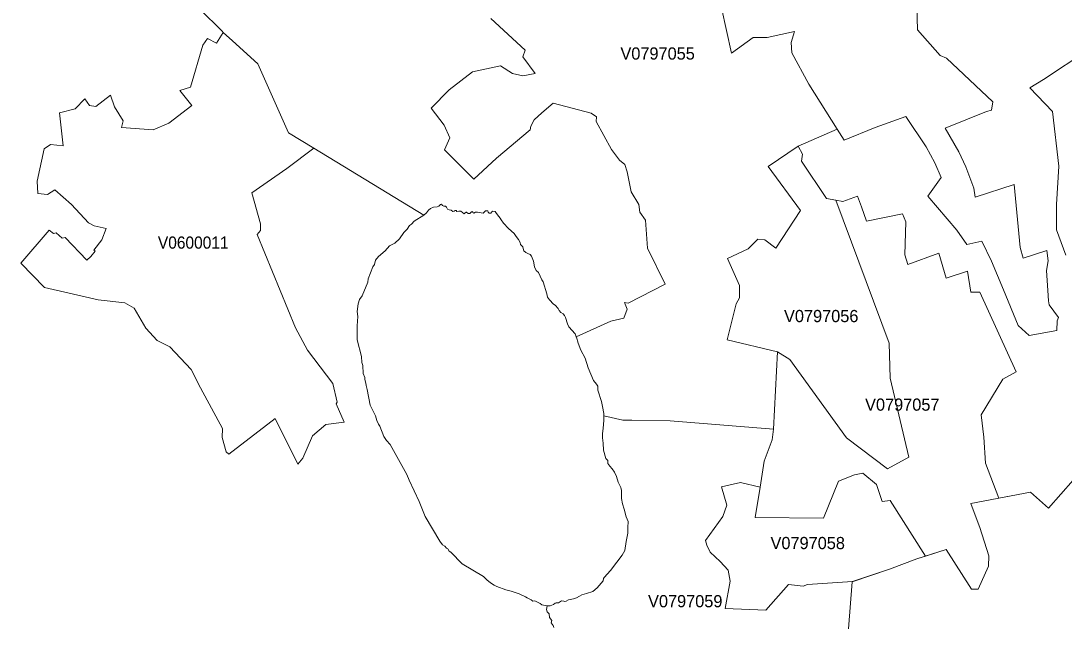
# Model space of a CAD drawing. Extents: x 369010 to 735936, y 6377141 to 6616555.
# Drawn here: x 599572 to 608125, y 6439131 to 6444098 of the extents above; entities that cross this region are included whole.
import ezdxf
from ezdxf.enums import TextEntityAlignment as Align

# ---------------------------------------------------------------- set-up
doc = ezdxf.new("R2010")
doc.units = 0
doc.header["$LTSCALE"] = 40
doc.layers.add('3', color=7, linetype='Continuous', lineweight=13)
doc.layers.add('4', color=7, linetype='Continuous')

msp = doc.modelspace()

# ---------------------------------------------------------------- linework, layer by layer
at = {"layer": '3'}
for points in [[(604125.02, 6441505), (604125.85, 6441502.84), (604140.74, 6441453.52), (604162.75, 6441396.59), (604199, 6441330.72), (604222.34, 6441251.94), (604267.02, 6441145.52), (604290.36, 6441117.88), (604301.12, 6441100.84), (604301.12, 6441066.74), (604332.89, 6440975.38), (604339.35, 6440932.68), (604349.94, 6440875.25), (604349.94, 6440857.05), (604508, 6440822.62), (604580.65, 6440822.62), (604894.45, 6440816), (605741.33, 6440748.31), (605776.09, 6441381.2), (605363.32, 6441480.5), (605435.98, 6441774.6), (605463.95, 6441825.91), (605463.95, 6441925.05), (605364.97, 6442146.49), (605533.29, 6442225.77), (605612.57, 6442305.21), (605671.98, 6442301.9), (605761.19, 6442232.39), (605964.26, 6442541.55), (605698.47, 6442903.5), (605945.07, 6443069.51), (606265.32, 6443207.87), (606030.63, 6443578.43), (605892.77, 6443836.12), (605885.82, 6443919.04), (605914.61, 6444009.9), (605689.36, 6443961.57), (605574.5, 6443961.57), (605397.41, 6443832.64), (605275.6, 6444391.88)], [(605275.6, 6444391.88), (605397.41, 6443832.64), (605574.5, 6443961.57), (605689.36, 6443961.57), (605914.61, 6444009.9), (605885.82, 6443919.04), (605892.77, 6443836.12), (606030.63, 6443578.43), (606265.32, 6443207.87), (606321.42, 6443119.49), (606575.31, 6443221.93), (606825.88, 6443311.64), (606993.7, 6443063.05), (607063.71, 6442933.13), (607116.67, 6442813.47), (607007.44, 6442660.55), (607244.11, 6442379.85), (607325.7, 6442263.67), (607449.83, 6442291.14), (607528.11, 6442125.47), (607628.08, 6441889.79), (607747.57, 6441597.51), (607839.43, 6441514.76), (608064.68, 6441556.14), (608068.15, 6441637.73), (608077.25, 6441663.05), (608001.45, 6441766.66), (607996.82, 6441801.08), (607990.03, 6441886.32), (607980.77, 6442049.67), (607993.51, 6442128.95), (607981.92, 6442214.18), (607788.95, 6442149.63), (607763.62, 6442237.19), (607714.14, 6442755.88), (607395.87, 6442651.28), (607384.29, 6442724.93), (607320.07, 6442899.7), (607260.33, 6443023.99), (607148.78, 6443216.14), (607488.89, 6443354.17), (607529.11, 6443364.43), (607540.69, 6443433.61), (607161.36, 6443790.11), (607109.72, 6443811.96), (606923.53, 6444023.64), (606917.73, 6444218.1)], [(602457.57, 6442080.45), (602470.81, 6442098.16), (602480.24, 6442135.24), (602503.41, 6442163.7), (602557.03, 6442211.53), (602594.11, 6442251.09), (602637.47, 6442274.42), (602676.86, 6442309.01), (602710.29, 6442361.98), (602739.25, 6442387.13), (602758.12, 6442418.58), (602775.17, 6442430), (602795.86, 6442453.17), (602875.79, 6442502.99), (601973.47, 6443052.79), (601753.51, 6442885.47), (601465.7, 6442687.03), (601537.03, 6442431.32), (601537.03, 6442377.53), (601508.07, 6442344.6), (601824.35, 6441578.48), (601921, 6441396.26), (602128.05, 6441121.69), (602165.62, 6440968.43), (602157.67, 6440955.19), (602223.21, 6440805.41), (602071.61, 6440785.38), (601962.54, 6440693.36), (601883.93, 6440510.81), (601842.06, 6440459.67), (601657.69, 6440836.03), (601278.02, 6440541.43), (601255.68, 6440561.13), (601222.91, 6440679.3), (601224.23, 6440754.27), (601045.65, 6441087.43), (600968.2, 6441237.21), (600792.93, 6441423.73), (600689.32, 6441476.2), (600597.3, 6441574.84), (600500.65, 6441739.02), (600424.52, 6441784.86), (600205.22, 6441809.85), (599764.98, 6441909.98), (599571.67, 6442109.25), (599804.37, 6442379.19), (599839.79, 6442351.71), (599860.64, 6442358.17), (599910.46, 6442315.47), (599933.96, 6442319.44), (600113.86, 6442134.24), (600143.99, 6442163.21), (600181.89, 6442207.4), (600168.81, 6442216.66), (600235.68, 6442300.74), (600269.93, 6442392.76), (600172.78, 6442416.43), (600125.12, 6442439.6), (599987.25, 6442591.86), (599851.37, 6442710.03), (599789.64, 6442673.12), (599710.86, 6442681.07), (599705.57, 6442781.69), (599763.49, 6443047.66), (599814.63, 6443083.08), (599919.73, 6443071.33), (599887.62, 6443342.26), (600017.54, 6443375.19), (600097.15, 6443456.95), (600133.89, 6443404.32), (600185.03, 6443395.22), (600305.85, 6443487.07), (600339.45, 6443392.24), (600410.28, 6443276.55), (600397.21, 6443223.92), (600655.56, 6443204.23), (600784.32, 6443258.01), (600972.17, 6443402.83), (600873.69, 6443526.46), (600962.9, 6443552.61), (601064.85, 6443897.03), (601101.59, 6443953.46), (601175.08, 6443915.4), (601231.35, 6444003.28), (601221.25, 6444012.71), (601038.37, 6444192.78)], [(601038.37, 6444192.78), (601221.25, 6444012.71), (601231.35, 6444003.28), (601306.15, 6443934.1), (601513.2, 6443744.6), (601766.92, 6443178.57), (601973.47, 6443052.79), (602875.79, 6442502.99), (602897.31, 6442522.51), (602912.54, 6442543.86), (602930.74, 6442557.44), (602955.24, 6442569.68), (602985.69, 6442571.17), (602999.26, 6442577.3), (603011.51, 6442591.03), (603020.61, 6442592.52), (603029.71, 6442583.42), (603038.98, 6442575.81), (603052.55, 6442577.3), (603060.17, 6442568.19), (603069.27, 6442552.97), (603083.01, 6442546.84), (603099.72, 6442543.86), (603111.97, 6442533.11), (603124.22, 6442536.25), (603133.32, 6442542.21), (603140.93, 6442540.72), (603145.4, 6442534.6), (603162.28, 6442536.25), (603179, 6442536.25), (603204.82, 6442514.9), (603212.43, 6442519.37), (603221.53, 6442528.47), (603226.17, 6442526.98), (603239.9, 6442517.88), (603253.47, 6442516.39), (603262.74, 6442528.47), (603271.85, 6442534.6), (603277.97, 6442531.62), (603277.97, 6442524), (603285.58, 6442519.37), (603299.15, 6442526.98), (603315.87, 6442526.98), (603361.55, 6442519.37), (603379.92, 6442537.74), (603389.02, 6442539.23), (603399.61, 6442537.74), (603402.76, 6442526.98), (603411.86, 6442521.03), (603424.11, 6442521.03), (603433.21, 6442531.62), (603440.83, 6442536.25), (603459.03, 6442534.6), (603471.28, 6442516.39), (603489.48, 6442492.06), (603501.73, 6442479.81), (603509.34, 6442466.08), (603529.04, 6442438.77), (603570.25, 6442394.58), (603615.76, 6442351.88), (603630.99, 6442329.04), (603652.34, 6442303.22), (603666.08, 6442278.73), (603669.06, 6442262.01), (603687.43, 6442243.81), (603690.41, 6442230.07), (603696.53, 6442210.21), (603710.27, 6442198.13), (603726.98, 6442188.86), (603746.35, 6442179.92), (603756.94, 6442168.01), (603774.81, 6442124.64), (603783.75, 6442078.3), (603797.16, 6442049.84), (603816.69, 6442033.45), (603843.5, 6441973.7), (603852.43, 6441955.66)], [(606917.73, 6444218.1), (606923.53, 6444023.64), (607109.72, 6443811.96), (607161.36, 6443790.11), (607540.69, 6443433.61), (607529.11, 6443364.43), (607488.89, 6443354.17), (607148.78, 6443216.14), (607260.33, 6443023.99), (607320.07, 6442899.7), (607384.29, 6442724.93), (607395.87, 6442651.28), (607714.14, 6442755.88), (607763.62, 6442237.19), (607788.95, 6442149.63), (607981.92, 6442214.18), (607993.51, 6442128.95), (607980.77, 6442049.67), (607990.03, 6441886.32), (607996.82, 6441801.08), (608001.45, 6441766.66), (608077.25, 6441663.05), (608068.15, 6441637.73), (608064.68, 6441556.14), (607839.43, 6441514.76), (607747.57, 6441597.51), (607628.08, 6441889.79), (607528.11, 6442125.47), (607449.83, 6442291.14), (607325.7, 6442263.67), (607244.11, 6442379.85), (607007.44, 6442660.55), (607116.67, 6442813.47), (607063.71, 6442933.13), (606993.7, 6443063.05), (606825.88, 6443311.64), (606575.31, 6443221.93), (606321.42, 6443119.49), (606265.32, 6443207.87), (605945.07, 6443069.51), (605979.99, 6443003.97), (605971.22, 6442947.2), (606176.44, 6442641.35), (606252.74, 6442625.79), (606311.66, 6442615.03), (606429.5, 6442658.72), (606464.42, 6442571.34), (606503.81, 6442453.33), (606800.56, 6442514.57), (606826.71, 6442449.03), (606817.93, 6442178.1), (606844.25, 6442099.49), (607097.31, 6442191.18), (607158.54, 6441985.95), (607332.98, 6442042.72), (607359.3, 6441872.25), (607433.44, 6441872.25), (607732.51, 6441219.01), (607623.28, 6441157.93), (607444.37, 6440865.16), (607466.21, 6440681.61), (607481.44, 6440469.77), (607590.51, 6440181.46), (607849.19, 6440229.79), (607996.65, 6440098.71), (608199.23, 6440327.93)], [(603852.43, 6441955.66), (603883.88, 6441858.51), (603888.35, 6441831.7), (603906.22, 6441809.19), (603939.16, 6441771.79), (603952.56, 6441765.83), (603976.4, 6441737.53), (603985.5, 6441720.98), (603998.9, 6441706.08), (604016.78, 6441692.68), (604028.7, 6441680.76), (604037.8, 6441664.21), (604052.69, 6441611.91), (604064.61, 6441588.08), (604115.42, 6441529.66), (604125.02, 6441505), (604409.19, 6441632.6), (604514.62, 6441657.09), (604541.59, 6441730.74), (604520.74, 6441786.02), (604550.2, 6441781.06), (604854.23, 6441938.12), (604708.42, 6442233.88), (604693.69, 6442462.27), (604647.02, 6442528.47), (604637.25, 6442589.87), (604576.02, 6442695.47), (604541.59, 6442857.49), (604522.06, 6442918.9), (604480.36, 6442955.64), (604414.15, 6443041.54), (604289.03, 6443272.25), (604291.52, 6443309.16), (604247.33, 6443341.1), (603934.69, 6443420.87), (603843.99, 6443342.26), (603780.11, 6443285.82), (603753.13, 6443234.18), (603748.33, 6443202.41), (603472.44, 6442970.37), (603286.08, 6442798.58), (603045.77, 6443039.05), (603089.79, 6443137.36), (603040.8, 6443240.47), (602935.38, 6443380.32), (603082.51, 6443532.59), (603273.83, 6443679.72), (603504.38, 6443728.87), (603602.36, 6443664.99), (603685.77, 6443645.46), (603788.71, 6443664.99), (603685.77, 6443802.52), (603705.3, 6443856.48), (603425.76, 6444116.81)], [(603425.76, 6444116.81), (603705.3, 6443856.48), (603685.77, 6443802.52), (603788.71, 6443664.99), (603685.77, 6443645.46), (603602.36, 6443664.99), (603504.38, 6443728.87), (603273.83, 6443679.72), (603082.51, 6443532.59), (602935.38, 6443380.32), (603040.8, 6443240.47), (603089.79, 6443137.36), (603045.77, 6443039.05), (603286.08, 6442798.58), (603472.44, 6442970.37), (603748.33, 6443202.41), (603753.13, 6443234.18), (603780.11, 6443285.82), (603843.99, 6443342.26), (603934.69, 6443420.87), (604247.33, 6443341.1), (604291.52, 6443309.16), (604289.03, 6443272.25), (604414.15, 6443041.54), (604480.36, 6442955.64)], [(608318.56, 6443856.15), (607955.44, 6443616.33), (607843.89, 6443548.81), (608028.76, 6443354.01), (608081.56, 6442906.15), (608061.2, 6442589.54), (608062.86, 6442383.33), (608138.33, 6442174.13)], [(608138.33, 6442174.13), (608062.86, 6442383.33), (608061.2, 6442589.54), (608081.56, 6442906.15), (608028.76, 6443354.01), (607843.89, 6443548.81), (607955.44, 6443616.33), (608318.56, 6443856.15)], [(604480.36, 6442955.64), (604522.06, 6442918.9), (604541.59, 6442857.49), (604576.02, 6442695.47), (604637.25, 6442589.87), (604647.02, 6442528.47), (604693.69, 6442462.27), (604708.42, 6442233.88), (604854.23, 6441938.12), (604550.2, 6441781.06), (604520.74, 6441786.02), (604541.59, 6441730.74), (604514.62, 6441657.09), (604409.19, 6441632.6), (604125.02, 6441505)], [(603941.48, 6439119.42), (603934.85, 6439138.12), (603920.13, 6439157.65), (603923.6, 6439178.67), (603905.4, 6439201.18), (603901.59, 6439231.8), (603887.19, 6439248.85), (603880.9, 6439268.54), (603885.2, 6439297.5), (603842.67, 6439307.27), (603829.1, 6439317.36), (603785.24, 6439338.38), (603769.35, 6439337.56), (603754.12, 6439348.64), (603722.84, 6439362.88), (603708.94, 6439371.65), (603655.98, 6439396.31), (603590.11, 6439419.15), (603547.91, 6439428.58), (603472.6, 6439457.71), (603451.75, 6439466.48), (603422.29, 6439487.34), (603391.34, 6439512), (603365.52, 6439538.64), (603189.76, 6439642.91), (603096.74, 6439739.07), (603084.16, 6439745.36), (603071.59, 6439764.89), (603060.33, 6439770.51), (603047.59, 6439788.22), (603029.38, 6439798.98), (603007.37, 6439827.94), (602887.38, 6440031.85), (602837.07, 6440153.99), (602754.31, 6440328.43), (602737.27, 6440376.26), (602598.24, 6440620.54), (602568.95, 6440653.81), (602548.1, 6440687.9), (602514.83, 6440772.81), (602502.91, 6440789.85), (602489.01, 6440819.48), (602480.24, 6440856.55), (602435.72, 6440943.44), (602411.89, 6441073.2), (602401.79, 6441105.97), (602399.97, 6441126.16), (602392.36, 6441154.46), (602390.54, 6441172), (602377.96, 6441205.43), (602374.81, 6441269.65), (602366.54, 6441295.47), (602363.73, 6441343.3), (602329.8, 6441481.16), (602327.81, 6441594.53), (602333.77, 6441670.67), (602328.14, 6441714.19), (602337.58, 6441777.08), (602347.01, 6441810.52), (602369.02, 6441841.3), (602417.51, 6441954.01), (602419.17, 6441982.31), (602457.57, 6442080.45)], [(604349.94, 6440857.05), (604349.94, 6440822.13), (604345.64, 6440753.94), (604339.35, 6440711.4), (604339.35, 6440675.32), (604345.64, 6440632.79), (604347.79, 6440575.19), (604366.99, 6440507.17), (604384.03, 6440490.13), (604384.03, 6440466.79), (604398.93, 6440443.29), (604420.11, 6440422.1), (604437.16, 6440394.46), (604454.21, 6440358.22), (604469.1, 6440313.53), (604490.29, 6440268.85), (604496.58, 6440243.69), (604496.58, 6440179.64), (604504.85, 6440134.95), (604518.92, 6440090.43), (604535.47, 6440029.2), (604549.37, 6439990.3), (604546.72, 6439940.16), (604546.72, 6439895.64), (604532.82, 6439825.96), (604524.38, 6439750.82), (604502.2, 6439714.57), (604457.68, 6439656.15), (604404.72, 6439589.29), (604354.74, 6439530.86), (604349.11, 6439522.59), (604346.3, 6439503.06), (604297.14, 6439445.13), (604260.07, 6439416.67), (604207.94, 6439398.79), (604171.69, 6439387.7), (604150.67, 6439377.61), (604128, 6439364.2), (604103.5, 6439354.93), (604062.29, 6439346.49), (604042.1, 6439336.4), (604027.87, 6439333.09), (604021.91, 6439337.22), (604004.2, 6439339.71), (603978.22, 6439323.82), (603960.51, 6439322.99), (603952.89, 6439319.52), (603939.49, 6439309.42), (603911.68, 6439296.84), (603885.2, 6439297.5), (603880.9, 6439268.54), (603887.19, 6439248.85), (603901.59, 6439231.8), (603905.4, 6439201.18), (603923.6, 6439178.67), (603920.13, 6439157.65), (603934.85, 6439138.12), (603941.48, 6439119.42)], [(606357.17, 6439109.82), (606388.29, 6439495.94), (606390.44, 6439496.77), (606020.04, 6439472.11), (605986.11, 6439459.7), (605865.62, 6439472.11), (605680.43, 6439262.09), (605345.61, 6439275.99), (605385.66, 6439501.57), (605370.27, 6439591.11), (605305.39, 6439662.11), (605222.14, 6439739.4), (605194.34, 6439795.01), (605183.58, 6439833.74), (605325.42, 6440031.35), (605359.51, 6440124.2), (605316.32, 6440275.47), (605470.57, 6440309.56), (605632.43, 6440271.99), (605666.52, 6440484), (605731.4, 6440660.1), (605741.33, 6440748.31), (604894.45, 6440816), (604580.65, 6440822.62), (604508, 6440822.62), (604349.94, 6440857.05)], [(608199.23, 6440327.93), (607996.65, 6440098.71), (607849.19, 6440229.79), (607360.95, 6440138.6), (607370.22, 6440108.64), (607433.28, 6439941.98), (607506.76, 6439708.28), (607504.94, 6439622.72), (607419.38, 6439433.88), (607366.41, 6439435.2), (607157.71, 6439758.93), (606918.4, 6439684.62), (606692.65, 6439600.21), (606388.29, 6439495.94), (606357.17, 6439109.82)]]:
    msp.add_lwpolyline(points, dxfattribs=at)
for points in [[(601231.35, 6444003.28), (601175.08, 6443915.4), (601101.59, 6443953.46), (601064.85, 6443897.03), (600962.9, 6443552.61), (600873.69, 6443526.46), (600972.17, 6443402.83), (600784.32, 6443258.01), (600655.56, 6443204.23), (600397.21, 6443223.92), (600410.28, 6443276.55), (600339.45, 6443392.24), (600305.85, 6443487.07), (600185.03, 6443395.22), (600133.89, 6443404.32), (600097.15, 6443456.95), (600017.54, 6443375.19), (599887.62, 6443342.26), (599919.73, 6443071.33), (599814.63, 6443083.08), (599763.49, 6443047.66), (599705.57, 6442781.69), (599710.86, 6442681.07), (599789.64, 6442673.12), (599851.37, 6442710.03), (599987.25, 6442591.86), (600125.12, 6442439.6), (600172.78, 6442416.43), (600269.93, 6442392.76), (600235.68, 6442300.74), (600168.81, 6442216.66), (600181.89, 6442207.4), (600143.99, 6442163.21), (600113.86, 6442134.24), (599933.96, 6442319.44), (599910.46, 6442315.47), (599860.64, 6442358.17), (599839.79, 6442351.71), (599804.37, 6442379.19), (599571.67, 6442109.25), (599764.98, 6441909.98), (600205.22, 6441809.85), (600424.52, 6441784.86), (600500.65, 6441739.02), (600597.3, 6441574.84), (600689.32, 6441476.2), (600792.93, 6441423.73), (600968.2, 6441237.21), (601045.65, 6441087.43), (601224.23, 6440754.27), (601222.91, 6440679.3), (601255.68, 6440561.13), (601278.02, 6440541.43), (601657.69, 6440836.03), (601842.06, 6440459.67), (601883.93, 6440510.81), (601962.54, 6440693.36), (602071.61, 6440785.38), (602223.21, 6440805.41), (602157.67, 6440955.19), (602165.62, 6440968.43), (602128.05, 6441121.69), (601921, 6441396.26), (601824.35, 6441578.48), (601508.07, 6442344.6), (601537.03, 6442377.53), (601537.03, 6442431.32), (601465.7, 6442687.03), (601753.51, 6442885.47), (601973.47, 6443052.79), (601766.92, 6443178.57), (601513.2, 6443744.6), (601306.15, 6443934.1)], [(605945.07, 6443069.51), (605698.47, 6442903.5), (605964.26, 6442541.55), (605761.19, 6442232.39), (605671.98, 6442301.9), (605612.57, 6442305.21), (605533.29, 6442225.77), (605364.97, 6442146.49), (605463.95, 6441925.05), (605463.95, 6441825.91), (605435.98, 6441774.6), (605363.32, 6441480.5), (605776.09, 6441381.2), (605875.55, 6441319.8), (606340.29, 6440676.32), (606676.93, 6440421.94), (606850.7, 6440517.6), (606698.77, 6441165.55), (606690, 6441452.53), (606252.74, 6442625.79), (606176.44, 6442641.35), (605971.22, 6442947.2), (605979.99, 6443003.97)], [(606252.74, 6442625.79), (606690, 6441452.53), (606698.77, 6441165.55), (606850.7, 6440517.6), (606676.93, 6440421.94), (606340.29, 6440676.32), (605875.55, 6441319.8), (605776.09, 6441381.2), (605741.33, 6440748.31), (605731.4, 6440660.1), (605666.52, 6440484), (605632.43, 6440271.99), (605592.54, 6440023.74), (606151.12, 6440017.45), (606274.58, 6440320.32), (606407.32, 6440372.78), (606475.34, 6440385.2), (606586.39, 6440292.51), (606632.74, 6440153.49), (606697.45, 6440162.76), (606988.9, 6439706.46), (607157.71, 6439758.93), (607366.41, 6439435.2), (607419.38, 6439433.88), (607504.94, 6439622.72), (607506.76, 6439708.28), (607433.28, 6439941.98), (607370.22, 6440108.64), (607360.95, 6440138.6), (607590.51, 6440181.46), (607481.44, 6440469.77), (607466.21, 6440681.61), (607444.37, 6440865.16), (607623.28, 6441157.93), (607732.51, 6441219.01), (607433.44, 6441872.25), (607359.3, 6441872.25), (607332.98, 6442042.72), (607158.54, 6441985.95), (607097.31, 6442191.18), (606844.25, 6442099.49), (606817.93, 6442178.1), (606826.71, 6442449.03), (606800.56, 6442514.57), (606503.81, 6442453.33), (606464.42, 6442571.34), (606429.5, 6442658.72), (606311.66, 6442615.03)], [(605632.43, 6440271.99), (605470.57, 6440309.56), (605316.32, 6440275.47), (605359.51, 6440124.2), (605325.42, 6440031.35), (605183.58, 6439833.74), (605194.34, 6439795.01), (605222.14, 6439739.4), (605305.39, 6439662.11), (605370.27, 6439591.11), (605385.66, 6439501.57), (605345.61, 6439275.99), (605680.43, 6439262.09), (605865.62, 6439472.11), (605986.11, 6439459.7), (606020.04, 6439472.11), (606390.44, 6439496.77), (606692.65, 6439600.21), (606918.4, 6439684.62), (606988.9, 6439706.46), (606697.45, 6440162.76), (606632.74, 6440153.49), (606586.39, 6440292.51), (606475.34, 6440385.2), (606407.32, 6440372.78), (606274.58, 6440320.32), (606151.12, 6440017.45), (605592.54, 6440023.74)]]:
    msp.add_lwpolyline(points, close=True, dxfattribs=at)

# ---------------------------------------------------------------- texts
at = {"layer": '4'}
for s, p in [('V0797055', (604792.06, 6443779.56)), ('V0797056', (606133.09, 6441625.7)), ('V0797057', (606797.82, 6440899.08)), ('V0797058', (606022.67, 6439763.3)), ('V0797059', (605018.45, 6439286.21))]:
    msp.add_text(s, height=100, dxfattribs=at).set_placement(p, align=Align.CENTER)
at = {"layer": '4', "width": 0.95}
msp.add_text('V0600011', height=100, dxfattribs=at).set_placement((600984.73, 6442228.34), align=Align.CENTER)

doc.saveas('drawing.dxf')
